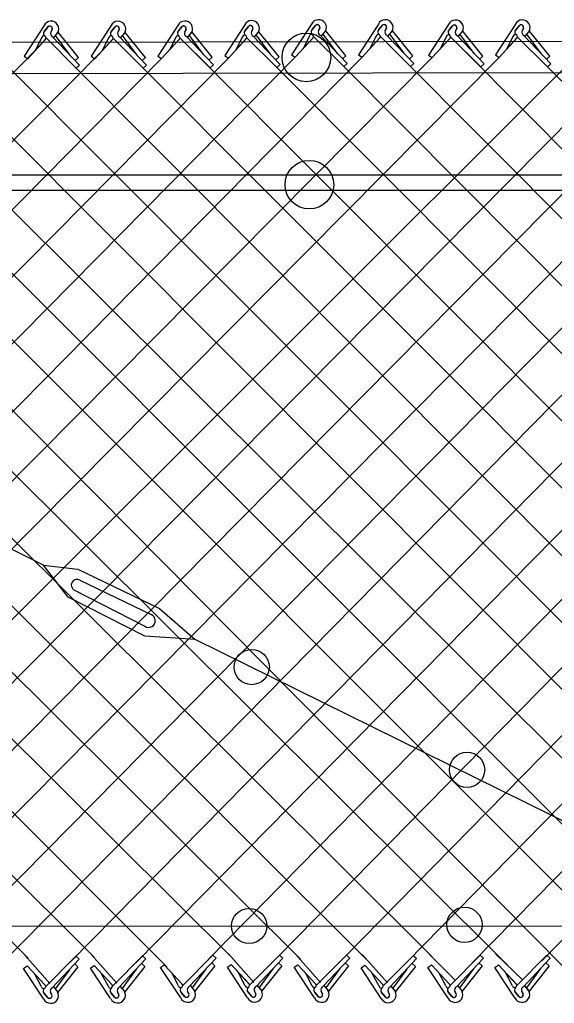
# Model space of a CAD drawing. Extents: x 0 to 1270, y 0 to 830.
# Drawn here: x 581.3 to 613.6, y 379.3 to 438.6 of the extents above; entities that cross this region are included whole.
import ezdxf

# ---------------------------------------------------------------- set-up
doc = ezdxf.new("R2010")
doc.units = 0
doc.layers.add('sb_Chainlink Fence', color=7, linetype='Continuous')
doc.layers.add('sb_Existing Structural Steel', color=7, linetype='Continuous')

msp = doc.modelspace()

# ---------------------------------------------------------------- linework, layer by layer
at = {"layer": 'sb_Chainlink Fence'}
for p, q in [((582.816, 438.207), (581.607, 436.356)), ((582.841, 437.873), (583.063, 438.137)), ((583.042, 438.115), (582.841, 437.873)), ((583.304, 437.974), (583.223, 437.796)), ((583.223, 437.803), (583.304, 437.97)), ((586.855, 438.204), (585.646, 436.353)), ((586.881, 437.87), (587.102, 438.134)), ((587.081, 438.113), (586.881, 437.87)), ((587.343, 437.971), (587.262, 437.794)), ((587.262, 437.8), (587.343, 437.967)), ((590.882, 438.215), (589.673, 436.364)), ((590.907, 437.88), (591.128, 438.145)), ((591.108, 438.123), (590.907, 437.88)), ((591.37, 437.982), (591.289, 437.804)), ((591.289, 437.811), (591.37, 437.978)), ((594.909, 438.244), (593.7, 436.393)), ((594.934, 437.909), (595.155, 438.174)), ((595.135, 438.152), (594.934, 437.909)), ((595.397, 438.011), (595.316, 437.833)), ((595.316, 437.84), (595.397, 438.007)), ((598.94, 438.294), (597.731, 436.444)), ((598.965, 437.96), (599.186, 438.225)), ((599.166, 438.203), (598.965, 437.96)), ((599.428, 438.062), (599.347, 437.884)), ((599.347, 437.89), (599.428, 438.058)), ((602.968, 438.293), (601.76, 436.442)), ((602.994, 437.959), (603.215, 438.223)), ((603.194, 438.202), (602.994, 437.959)), ((603.456, 438.06), (603.375, 437.883)), ((603.376, 437.889), (603.456, 438.056)), ((607.197, 438.273), (605.989, 436.423)), ((607.223, 437.939), (607.444, 438.204)), ((607.424, 438.182), (607.223, 437.939)), ((607.685, 438.041), (607.604, 437.863)), ((607.605, 437.869), (607.685, 438.037)), ((611.224, 438.284), (610.015, 436.433)), ((611.25, 437.95), (611.471, 438.214)), ((611.45, 438.193), (611.25, 437.95)), ((611.712, 438.051), (611.631, 437.874)), ((611.631, 437.88), (611.712, 438.047)), ((559.691, 381.251), (615.951, 437.436)), ((581.831, 436.205), (582.91, 437.379)), ((581.831, 436.205), (582.903, 437.372)), ((582.681, 437.478), (582.279, 436.7)), ((582.932, 437.454), (584.755, 435.642)), ((583.33, 437.527), (584.952, 435.822)), ((583.398, 437.48), (583.644, 437.774)), ((583.401, 437.484), (583.645, 437.775)), ((584.362, 436.448), (583.507, 437.599)), ((583.644, 437.774), (583.662, 437.808)), ((583.662, 437.808), (583.678, 437.845)), ((584.882, 436.285), (583.668, 437.796)), ((585.87, 436.202), (586.949, 437.376)), ((585.87, 436.202), (586.942, 437.369)), ((586.72, 437.475), (586.318, 436.698)), ((586.971, 437.451), (588.794, 435.639)), ((587.369, 437.524), (588.991, 435.819)), ((587.437, 437.477), (587.683, 437.771)), ((587.441, 437.481), (587.685, 437.772)), ((588.401, 436.445), (587.547, 437.596)), ((587.683, 437.771), (587.701, 437.806)), ((587.701, 437.806), (587.717, 437.842)), ((588.921, 436.282), (587.707, 437.793)), ((589.897, 436.213), (590.976, 437.387)), ((589.897, 436.213), (590.969, 437.38)), ((590.747, 437.486), (590.345, 436.708)), ((590.998, 437.462), (592.821, 435.65)), ((591.396, 437.535), (593.018, 435.83)), ((591.464, 437.488), (591.71, 437.782)), ((591.467, 437.492), (591.711, 437.783)), ((592.428, 436.456), (591.573, 437.607)), ((591.71, 437.782), (591.728, 437.816)), ((591.728, 437.816), (591.743, 437.853)), ((592.948, 436.293), (591.734, 437.804)), ((593.924, 436.242), (595.003, 437.416)), ((593.924, 436.242), (594.996, 437.409)), ((594.774, 437.515), (594.372, 436.737)), ((595.025, 437.491), (596.848, 435.679)), ((595.423, 437.564), (597.045, 435.859)), ((595.491, 437.517), (595.737, 437.811)), ((595.494, 437.521), (595.738, 437.812)), ((596.455, 436.485), (595.6, 437.636)), ((595.737, 437.811), (595.755, 437.845)), ((595.755, 437.845), (595.771, 437.882)), ((596.975, 436.322), (595.761, 437.833)), ((597.955, 436.292), (599.034, 437.467)), ((597.955, 436.292), (599.027, 437.46)), ((598.805, 437.566), (598.403, 436.788)), ((599.056, 437.542), (600.879, 435.73)), ((599.454, 437.615), (601.076, 435.91)), ((599.522, 437.568), (599.768, 437.862)), ((599.525, 437.572), (599.769, 437.863)), ((600.486, 436.536), (599.631, 437.687)), ((599.768, 437.862), (599.786, 437.896)), ((599.786, 437.896), (599.802, 437.933)), ((601.006, 436.373), (599.792, 437.884)), ((601.983, 436.291), (603.062, 437.465)), ((601.983, 436.291), (603.055, 437.458)), ((602.833, 437.564), (602.431, 436.787)), ((603.084, 437.54), (604.907, 435.728)), ((603.483, 437.613), (605.104, 435.909)), ((603.55, 437.566), (603.797, 437.86)), ((603.554, 437.571), (603.798, 437.861)), ((604.514, 436.534), (603.66, 437.685)), ((603.797, 437.86), (603.815, 437.895)), ((603.815, 437.895), (603.83, 437.931)), ((605.035, 436.371), (603.82, 437.882)), ((606.212, 436.271), (607.291, 437.446)), ((606.212, 436.271), (607.284, 437.439)), ((607.062, 437.545), (606.661, 436.767)), ((607.313, 437.52), (609.136, 435.709)), ((607.712, 437.594), (609.333, 435.889)), ((607.78, 437.546), (608.026, 437.841)), ((607.783, 437.551), (608.027, 437.842)), ((608.743, 436.515), (607.889, 437.665)), ((608.026, 437.841), (608.044, 437.875)), ((608.044, 437.875), (608.059, 437.911)), ((609.264, 436.352), (608.049, 437.863)), ((610.239, 436.282), (611.318, 437.456)), ((610.239, 436.282), (611.311, 437.449)), ((611.089, 437.555), (610.687, 436.778)), ((611.34, 437.531), (613.163, 435.719)), ((611.738, 437.604), (613.36, 435.9)), ((611.806, 437.557), (612.052, 437.851)), ((611.81, 437.562), (612.054, 437.852)), ((612.77, 436.526), (611.916, 437.676)), ((612.052, 437.851), (612.07, 437.886)), ((612.07, 437.886), (612.086, 437.922)), ((613.29, 436.362), (612.076, 437.873)), ((526.424, 437.342), (581.854, 382.023)), ((527.206, 381.006), (582.37, 436.792)), ((530.444, 437.353), (585.826, 382.066)), ((531.844, 381.625), (586.409, 436.789)), ((542.609, 437.279), (598.266, 381.947)), ((567.476, 380.992), (622.865, 436.948)), ((600.949, 382.1), (654.697, 436.887)), ((608.646, 381.755), (662.751, 436.927)), ((535.969, 381.689), (589.897, 436.213)), ((539.963, 381.653), (593.924, 436.242)), ((543.91, 381.609), (597.955, 436.292)), ((547.717, 381.306), (601.983, 436.291)), ((551.965, 381.629), (606.212, 436.271)), ((555.835, 381.438), (610.239, 436.282)), ((563.295, 380.833), (618.297, 436.362)), ((571.587, 436.334), (626.371, 381.761)), ((571.782, 381.327), (626.352, 436.378)), ((575.789, 436.532), (630.272, 381.945)), ((576.163, 381.625), (630.158, 436.329)), ((579.817, 436.53), (634.885, 381.37)), ((580.118, 381.577), (634.006, 436.206)), ((581.607, 436.356), (581.831, 436.205)), ((583.843, 436.548), (638.399, 381.813)), ((584.387, 381.768), (638.033, 436.235)), ((584.882, 436.285), (584.685, 436.105)), ((585.646, 436.353), (585.87, 436.202)), ((587.883, 436.545), (642.099, 382.189)), ((588.355, 381.728), (642.064, 436.286)), ((588.921, 436.282), (588.725, 436.102)), ((589.673, 436.364), (589.897, 436.213)), ((591.909, 436.556), (646.126, 382.18)), ((592.696, 381.927), (646.092, 436.285)), ((592.948, 436.293), (592.751, 436.112)), ((593.7, 436.393), (593.924, 436.242)), ((596.975, 436.322), (596.778, 436.142)), ((596.928, 382.113), (650.119, 436.303)), ((597.731, 436.444), (597.955, 436.292)), ((601.006, 436.373), (600.809, 436.192)), ((601.76, 436.442), (601.983, 436.291)), ((603.996, 436.634), (658.212, 382.176)), ((604.691, 381.788), (658.184, 436.31)), ((605.035, 436.371), (604.838, 436.191)), ((605.989, 436.423), (606.212, 436.271)), ((608.225, 436.615), (662.251, 382.2)), ((609.264, 436.352), (609.067, 436.171)), ((610.015, 436.433), (610.239, 436.282)), ((612.813, 381.845), (666.24, 436.388)), ((613.29, 436.362), (613.094, 436.182)), ((584.952, 435.822), (584.755, 435.642)), ((588.991, 435.819), (588.794, 435.639)), ((593.018, 435.83), (592.821, 435.65)), ((597.045, 435.859), (596.848, 435.679)), ((596.848, 435.679), (650.157, 382.15)), ((601.076, 435.91), (600.879, 435.73)), ((600.879, 435.73), (654.185, 382.173)), ((605.104, 435.909), (604.907, 435.728)), ((606.065, 435.629), (606.065, 435.629)), ((609.333, 435.889), (609.136, 435.709)), ((613.36, 435.9), (613.163, 435.719)), ((613.163, 435.719), (666.277, 382.21)), ((540.673, 435.184), (594.188, 381.998)), ((548.515, 435.45), (602.448, 381.737)), ((552.546, 435.5), (606.187, 382.112)), ((556.574, 435.499), (610.761, 381.577)), ((560.601, 435.517), (614.179, 381.431)), ((564.615, 435.535), (618.113, 382.036)), ((568.781, 435.372), (622.297, 381.816)), ((539.529, 432.299), (590.228, 381.466)), ((589.911, 382.256), (589.911, 382.256)), ((593.938, 382.266), (595.455, 380.558)), ((597.965, 382.258), (599.483, 380.549)), ((606.024, 382.251), (607.596, 380.683)), ((610.051, 382.254), (611.656, 380.719)), ((581.654, 382.192), (583.171, 380.483)), ((582.912, 380.307), (584.726, 382.129)), ((583.311, 380.236), (584.924, 381.949)), ((584.856, 381.486), (584.659, 381.666)), ((584.924, 381.949), (584.726, 382.129)), ((585.682, 382.215), (587.2, 380.506)), ((586.94, 380.33), (588.754, 382.151)), ((587.339, 380.259), (588.952, 381.972)), ((588.885, 381.509), (588.687, 381.688)), ((588.952, 381.972), (588.754, 382.151)), ((591.169, 380.371), (592.983, 382.193)), ((591.568, 380.3), (593.181, 382.013)), ((593.114, 381.55), (592.916, 381.73)), ((593.181, 382.013), (592.983, 382.193)), ((595.196, 380.382), (597.01, 382.203)), ((595.595, 380.31), (597.208, 382.024)), ((597.14, 381.561), (596.943, 381.74)), ((597.208, 382.024), (597.01, 382.203)), ((599.223, 380.373), (601.037, 382.195)), ((599.622, 380.302), (601.235, 382.015)), ((601.168, 381.552), (600.97, 381.732)), ((601.235, 382.015), (601.037, 382.195)), ((601.996, 382.228), (603.514, 380.519)), ((603.254, 380.343), (605.068, 382.165)), ((603.653, 380.272), (605.266, 381.985)), ((605.199, 381.522), (605.001, 381.702)), ((605.266, 381.985), (605.068, 382.165)), ((607.283, 380.366), (609.096, 382.187)), ((607.682, 380.295), (609.294, 382.008)), ((609.227, 381.545), (609.029, 381.724)), ((609.294, 382.008), (609.096, 382.187)), ((611.309, 380.369), (613.123, 382.19)), ((611.708, 380.297), (613.321, 382.011)), ((613.254, 381.548), (613.056, 381.727)), ((613.321, 382.011), (613.123, 382.19)), ((581.582, 381.398), (581.805, 381.551)), ((582.8, 379.554), (581.582, 381.398)), ((581.805, 381.551), (582.883, 380.389)), ((581.805, 381.551), (582.89, 380.382)), ((584.337, 381.32), (583.488, 380.165)), ((584.856, 381.486), (583.65, 379.969)), ((585.61, 381.421), (585.833, 381.573)), ((586.828, 379.576), (585.61, 381.421)), ((585.833, 381.573), (586.911, 380.411)), ((585.833, 381.573), (586.918, 380.405)), ((586.69, 380.304), (586.284, 381.08)), ((588.365, 381.343), (587.517, 380.188)), ((588.885, 381.509), (587.678, 379.991)), ((589.839, 381.462), (590.062, 381.615)), ((591.057, 379.618), (589.839, 381.462)), ((590.062, 381.615), (591.14, 380.453)), ((590.062, 381.615), (591.147, 380.446)), ((590.919, 380.346), (590.513, 381.121)), ((592.594, 381.384), (591.746, 380.229)), ((593.114, 381.55), (591.907, 380.033)), ((593.866, 381.473), (594.089, 381.625)), ((595.084, 379.628), (593.866, 381.473)), ((594.089, 381.625), (595.167, 380.463)), ((594.089, 381.625), (595.174, 380.456)), ((594.945, 380.356), (594.539, 381.132)), ((596.621, 381.395), (595.772, 380.24)), ((597.14, 381.561), (595.934, 380.043)), ((597.893, 381.464), (598.116, 381.617)), ((599.111, 379.62), (597.893, 381.464)), ((598.116, 381.617), (599.194, 380.455)), ((598.116, 381.617), (599.201, 380.448)), ((598.972, 380.348), (598.567, 381.123)), ((600.648, 381.386), (599.8, 380.231)), ((601.168, 381.552), (599.961, 380.035)), ((601.924, 381.435), (602.147, 381.587)), ((603.142, 379.59), (601.924, 381.435)), ((602.147, 381.587), (603.225, 380.425)), ((602.147, 381.587), (603.232, 380.418)), ((603.004, 380.318), (602.598, 381.094)), ((604.679, 381.356), (603.831, 380.201)), ((605.199, 381.522), (603.992, 380.005)), ((605.952, 381.457), (606.175, 381.609)), ((607.171, 379.612), (605.952, 381.457)), ((606.175, 381.609), (607.253, 380.447)), ((606.175, 381.609), (607.26, 380.441)), ((607.032, 380.34), (606.626, 381.116)), ((608.708, 381.379), (607.859, 380.224)), ((609.227, 381.545), (608.021, 380.028)), ((609.979, 381.46), (610.202, 381.612)), ((611.197, 379.615), (609.979, 381.46)), ((610.202, 381.612), (611.28, 380.45)), ((610.202, 381.612), (611.287, 380.443)), ((611.058, 380.343), (610.653, 381.119)), ((612.734, 381.382), (611.886, 380.227)), ((613.254, 381.548), (612.047, 380.03)), ((582.661, 380.282), (582.255, 381.058)), ((583.026, 379.647), (582.824, 379.888)), ((582.824, 379.888), (583.046, 379.625)), ((583.287, 379.789), (583.205, 379.966)), ((583.205, 379.96), (583.287, 379.793)), ((583.378, 380.284), (583.626, 379.991)), ((583.382, 380.279), (583.627, 379.99)), ((583.626, 379.991), (583.644, 379.957)), ((583.644, 379.957), (583.66, 379.92)), ((587.054, 379.669), (586.852, 379.911)), ((586.852, 379.911), (587.075, 379.647)), ((587.315, 379.812), (587.233, 379.989)), ((587.234, 379.983), (587.315, 379.816)), ((587.407, 380.306), (587.654, 380.013)), ((587.41, 380.302), (587.656, 380.012)), ((587.654, 380.013), (587.673, 379.979)), ((587.673, 379.979), (587.688, 379.943)), ((591.283, 379.71), (591.081, 379.952)), ((591.081, 379.952), (591.304, 379.689)), ((591.544, 379.853), (591.462, 380.03)), ((591.463, 380.024), (591.544, 379.857)), ((591.636, 380.348), (591.883, 380.055)), ((591.639, 380.343), (591.885, 380.054)), ((591.883, 380.055), (591.902, 380.021)), ((591.902, 380.021), (591.917, 379.984)), ((595.31, 379.721), (595.108, 379.963)), ((595.108, 379.963), (595.33, 379.699)), ((595.571, 379.863), (595.489, 380.041)), ((595.489, 380.034), (595.571, 379.867)), ((595.662, 380.358), (595.91, 380.065)), ((595.666, 380.354), (595.911, 380.064)), ((595.91, 380.065), (595.928, 380.031)), ((595.928, 380.031), (595.944, 379.994)), ((599.337, 379.712), (599.135, 379.954)), ((599.135, 379.954), (599.357, 379.691)), ((599.598, 379.855), (599.516, 380.032)), ((599.516, 380.026), (599.598, 379.859)), ((599.69, 380.35), (599.937, 380.057)), ((599.693, 380.345), (599.938, 380.056)), ((599.937, 380.057), (599.955, 380.023)), ((599.955, 380.023), (599.971, 379.986)), ((603.368, 379.683), (603.166, 379.924)), ((603.166, 379.924), (603.389, 379.661)), ((603.629, 379.825), (603.547, 380.002)), ((603.548, 379.996), (603.629, 379.829)), ((603.721, 380.32), (603.968, 380.027)), ((603.724, 380.315), (603.97, 380.026)), ((603.968, 380.027), (603.987, 379.993)), ((603.987, 379.993), (604.002, 379.956)), ((607.396, 379.705), (607.194, 379.947)), ((607.194, 379.947), (607.417, 379.683)), ((607.658, 379.848), (607.576, 380.025)), ((607.576, 380.019), (607.657, 379.852)), ((607.749, 380.342), (607.997, 380.049)), ((607.752, 380.338), (607.998, 380.048)), ((607.997, 380.049), (608.015, 380.015)), ((608.015, 380.015), (608.031, 379.979)), ((611.423, 379.708), (611.221, 379.95)), ((611.221, 379.95), (611.443, 379.686)), ((611.684, 379.851), (611.602, 380.028)), ((611.602, 380.021), (611.684, 379.855)), ((611.776, 380.345), (612.023, 380.052)), ((611.779, 380.341), (612.024, 380.051)), ((612.023, 380.052), (612.041, 380.018)), ((612.041, 380.018), (612.057, 379.982))]:
    msp.add_line(p, q, dxfattribs=at)
for centre, radius, start, end in [((599.36, 438.089), 0.468, 331.07013, 153.97678), ((603.388, 438.088), 0.468, 331.07013, 153.97678), ((583.236, 438.002), 0.468, 331.07013, 153.97678), ((583.159, 438.019), 0.152, 342.81176, 140.43381), ((583.16, 438.02), 0.152, 341.03136, 129.5144), ((587.275, 437.999), 0.468, 331.07013, 153.97678), ((587.198, 438.016), 0.152, 342.81176, 140.43381), ((587.199, 438.017), 0.152, 341.03136, 129.5144), ((591.302, 438.009), 0.468, 331.07013, 153.97678), ((591.225, 438.027), 0.152, 342.81176, 140.43381), ((591.225, 438.027), 0.152, 341.03136, 129.5144), ((595.329, 438.039), 0.468, 331.07013, 153.97678), ((595.252, 438.056), 0.152, 342.81176, 140.43381), ((595.252, 438.057), 0.152, 341.03136, 129.5144), ((599.101, 437.819), 0.195, 133.96419, 232.53136), ((599.283, 438.106), 0.152, 342.81176, 140.43381), ((599.283, 438.107), 0.152, 341.03136, 129.5144), ((603.129, 437.818), 0.195, 133.96419, 232.53136), ((603.311, 438.105), 0.152, 342.81176, 140.43381), ((603.312, 438.106), 0.152, 341.03136, 129.5144), ((607.618, 438.068), 0.468, 331.07013, 153.97678), ((607.54, 438.085), 0.152, 342.81176, 140.43381), ((607.541, 438.086), 0.152, 341.03136, 129.5144), ((611.644, 438.079), 0.468, 331.07013, 153.97678), ((611.567, 438.096), 0.152, 342.81176, 140.43381), ((611.568, 438.097), 0.152, 341.03136, 129.5144), ((582.807, 437.457), 0.128, 319.31846, 170.36656), ((582.972, 437.732), 0.192, 140.49866, 233.30225), ((582.977, 437.732), 0.195, 133.96419, 232.53136), ((583.417, 437.718), 0.209, 156.78028, 245.45483), ((586.846, 437.454), 0.128, 319.31846, 170.36656), ((587.011, 437.729), 0.192, 140.49866, 233.30225), ((587.016, 437.729), 0.195, 133.96419, 232.53136), ((587.456, 437.715), 0.209, 156.78028, 245.45483), ((590.873, 437.465), 0.128, 319.31846, 170.36656), ((591.038, 437.739), 0.192, 140.49866, 233.30225), ((591.043, 437.74), 0.195, 133.96419, 232.53136), ((591.483, 437.726), 0.209, 156.78028, 245.45483), ((594.9, 437.494), 0.128, 319.31846, 170.36656), ((595.065, 437.768), 0.192, 140.49866, 233.30225), ((595.07, 437.769), 0.195, 133.96419, 232.53136), ((595.51, 437.755), 0.209, 156.78028, 245.45483), ((598.931, 437.545), 0.128, 319.31846, 170.36656), ((599.096, 437.819), 0.192, 140.49866, 233.30225), ((599.541, 437.805), 0.209, 156.78028, 245.45483), ((602.959, 437.543), 0.128, 319.31846, 170.36656), ((603.124, 437.818), 0.192, 140.49866, 233.30225), ((603.57, 437.804), 0.209, 156.78028, 245.45483), ((607.188, 437.523), 0.128, 319.31846, 170.36656), ((607.353, 437.798), 0.192, 140.49866, 233.30225), ((607.358, 437.798), 0.195, 133.96419, 232.53136), ((607.799, 437.784), 0.209, 156.78028, 245.45483), ((611.215, 437.534), 0.128, 319.31846, 170.36656), ((611.38, 437.809), 0.192, 140.49866, 233.30225), ((611.385, 437.809), 0.195, 133.96419, 232.53136), ((611.825, 437.795), 0.209, 156.78028, 245.45483), ((582.787, 380.304), 0.128, 189.93044, 40.97854), ((582.953, 380.03), 0.192, 126.99475, 219.79834), ((582.959, 380.03), 0.195, 127.76564, 226.33281), ((583.219, 379.761), 0.468, 206.32022, 29.22687), ((583.399, 380.046), 0.209, 114.84217, 203.51672), ((586.816, 380.326), 0.128, 189.93044, 40.97854), ((586.982, 380.052), 0.192, 126.99475, 219.79834), ((586.987, 380.052), 0.195, 127.76564, 226.33281), ((587.248, 379.784), 0.468, 206.32022, 29.22687), ((587.427, 380.068), 0.209, 114.84217, 203.51672), ((591.044, 380.368), 0.128, 189.93044, 40.97854), ((591.211, 380.094), 0.192, 126.99475, 219.79834), ((591.216, 380.094), 0.195, 127.76564, 226.33281), ((591.476, 379.825), 0.468, 206.32022, 29.22687), ((591.656, 380.11), 0.209, 114.84217, 203.51672), ((595.071, 380.378), 0.128, 189.93044, 40.97854), ((595.237, 380.104), 0.192, 126.99475, 219.79834), ((595.243, 380.104), 0.195, 127.76564, 226.33281), ((595.503, 379.836), 0.468, 206.32022, 29.22687), ((595.683, 380.12), 0.209, 114.84217, 203.51672), ((599.098, 380.37), 0.128, 189.93044, 40.97854), ((599.265, 380.096), 0.192, 126.99475, 219.79834), ((599.27, 380.096), 0.195, 127.76564, 226.33281), ((599.53, 379.827), 0.468, 206.32022, 29.22687), ((599.71, 380.112), 0.209, 114.84217, 203.51672), ((603.13, 380.34), 0.128, 189.93044, 40.97854), ((603.296, 380.066), 0.192, 126.99475, 219.79834), ((603.301, 380.066), 0.195, 127.76564, 226.33281), ((603.562, 379.797), 0.468, 206.32022, 29.22687), ((603.741, 380.082), 0.209, 114.84217, 203.51672), ((607.158, 380.362), 0.128, 189.93044, 40.97854), ((607.324, 380.088), 0.192, 126.99475, 219.79834), ((607.329, 380.088), 0.195, 127.76564, 226.33281), ((607.59, 379.82), 0.468, 206.32022, 29.22687), ((607.77, 380.105), 0.209, 114.84217, 203.51672), ((611.184, 380.365), 0.128, 189.93044, 40.97854), ((611.351, 380.091), 0.192, 126.99475, 219.79834), ((611.356, 380.091), 0.195, 127.76564, 226.33281), ((611.616, 379.823), 0.468, 206.32022, 29.22687), ((611.796, 380.107), 0.209, 114.84217, 203.51672), ((583.142, 379.744), 0.152, 219.86319, 17.48524), ((583.143, 379.743), 0.152, 230.7826, 19.26564), ((587.171, 379.766), 0.152, 219.86319, 17.48524), ((587.171, 379.765), 0.152, 230.7826, 19.26564), ((591.399, 379.808), 0.152, 219.86319, 17.48524), ((591.4, 379.807), 0.152, 230.7826, 19.26564), ((595.426, 379.818), 0.152, 219.86319, 17.48524), ((595.427, 379.817), 0.152, 230.7826, 19.26564), ((599.453, 379.81), 0.152, 219.86319, 17.48524), ((599.454, 379.809), 0.152, 230.7826, 19.26564), ((603.484, 379.78), 0.152, 219.86319, 17.48524), ((603.485, 379.779), 0.152, 230.7826, 19.26564), ((607.513, 379.802), 0.152, 219.86319, 17.48524), ((607.513, 379.801), 0.152, 230.7826, 19.26564), ((611.539, 379.805), 0.152, 219.86319, 17.48524), ((611.54, 379.804), 0.152, 230.7826, 19.26564)]:
    msp.add_arc(centre, radius, start, end, dxfattribs=at)
at = {"layer": 'sb_Existing Structural Steel'}
for p, q in [((265.287, 436.674), (831.299, 437.616)), ((546.907, 429.2), (631.807, 429.2)), ((546.907, 428.284), (631.832, 428.284)), ((582.774, 405.689), (540.851, 426.52)), ((582.774, 405.689), (584.839, 405.452)), ((584.263, 403.766), (582.774, 405.689)), ((584.839, 405.452), (589.775, 403.073)), ((584.966, 404.798), (589.304, 402.708)), ((588.911, 401.992), (584.621, 404.185)), ((588.88, 401.406), (584.263, 403.766)), ((589.775, 403.073), (591.916, 401.21)), ((591.916, 401.21), (588.88, 401.406)), ((634.717, 380.104), (591.916, 401.21)), ((440.979, 383.869), (1116.811, 384.201))]:
    msp.add_line(p, q, dxfattribs=at)
msp.add_lwpolyline([(831.288, 435.728), (499.698, 435.153), (441.732, 435.023), (261.566, 434.845)], dxfattribs=at)
for centre, radius in [((598.624, 436.284), 1.465), ((598.805, 428.616), 1.465), ((595.332, 399.551), 1.06), ((608.312, 393.36), 1.06), ((595.176, 383.955), 1.06), ((608.156, 384.025), 1.06)]:
    msp.add_circle(centre, radius, dxfattribs=at)
for centre, radius, start, end in [((584.806, 404.486), 0.352, 61.7739, 238.47545), ((589.11, 402.349), 0.408, 236.5897, 66.92846)]:
    msp.add_arc(centre, radius, start, end, dxfattribs=at)

doc.saveas('drawing.dxf')
